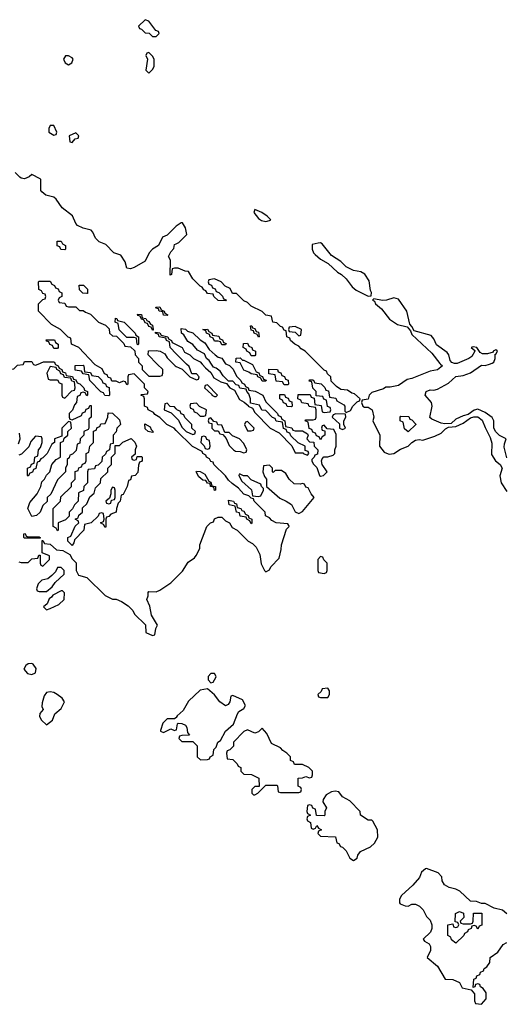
# Model space of a CAD drawing. Header units: inches. Extents: x 2601682 to 2755810, y 449311 to 584050.
# Tile 481 of 505: x 2729143 to 2731801, y 566494 to 571886. Entities that reach past the tile are written whole.
import ezdxf

# ---------------------------------------------------------------- set-up
doc = ezdxf.new("R2010")
doc.units = ezdxf.units.IN
doc.header["$MEASUREMENT"] = 0
for name, color, linetype in [('C7526', 7, 'Continuous'), ('C7527', 7, 'Continuous'), ('C7536', 7, 'Continuous'), ('C7537', 7, 'Continuous')]:
    doc.layers.add(name, color=color, linetype=linetype)

msp = doc.modelspace()

# ---------------------------------------------------------------- linework, layer by layer
at = {"layer": 'C7526', "color": 2, "elevation": 2}
for points in [[(2729057.4, 570000), (2729052.7, 569987.3), (2729034, 569970), (2729034, 569930), (2729038, 569918), (2729050, 569914), (2729066, 569930), (2729066, 569950), (2729087.3, 569972.7), (2729110, 569974), (2729130, 569994), (2729162, 569998), (2729163, 570000)], [(2729337.3, 570000), (2729338, 569998), (2729354, 569990), (2729358, 569978), (2729374, 569970), (2729378, 569958), (2729392.7, 569952.7), (2729398, 569938), (2729432.7, 569932.7), (2729438, 569918), (2729450, 569914), (2729458, 569898), (2729472.7, 569892.7), (2729494, 569870), (2729498, 569858), (2729514, 569850), (2729514, 569830), (2729510, 569826), (2729502, 569842), (2729490, 569846), (2729478, 569842), (2729472.7, 569827.3), (2729458, 569822), (2729454, 569790), (2729443.6, 569776.4), (2729432.7, 569747.3), (2729414, 569730), (2729414, 569710), (2729418, 569698), (2729430, 569694), (2729482, 569718), (2729487.3, 569732.7), (2729502, 569738), (2729507.3, 569752.7), (2729522, 569758), (2729527.3, 569772.7), (2729534, 569774), (2729534, 569710), (2729522, 569698), (2729522, 569650), (2729518, 569642), (2729494, 569630), (2729494, 569610), (2729474, 569590), (2729472.7, 569567.3), (2729458, 569562), (2729452.7, 569527.3), (2729432.7, 569507.3), (2729418, 569502), (2729412.7, 569487.3), (2729402, 569478), (2729402, 569450), (2729394, 569430), (2729394, 569410), (2729350, 569366), (2729312.7, 569287.3), (2729294, 569270), (2729292.7, 569247.3), (2729270, 569226), (2729254, 569190), (2729234, 569170), (2729210, 569166), (2729188, 569210), (2729198, 569242), (2729238, 569290), (2729258, 569330), (2729264, 569356), (2729278, 569370), (2729288.7, 569391.3), (2729308, 569410), (2729318, 569450), (2729343.1, 569476.9), (2729366, 569490), (2729366, 569570), (2729382, 569578), (2729386, 569594), (2729406, 569610), (2729406, 569630), (2729426, 569650), (2729422, 569682), (2729410, 569686), (2729374, 569650), (2729374, 569606), (2729334, 569590), (2729334, 569570), (2729318, 569562), (2729294, 569510), (2729270, 569486), (2729258, 569482), (2729250, 569466), (2729238, 569462), (2729231.6, 569428.4), (2729218, 569422), (2729212.7, 569407.3), (2729198, 569402), (2729190, 569386), (2729186, 569390), (2729186, 569430), (2729202, 569438), (2729207.3, 569452.7), (2729222, 569458), (2729226, 569490), (2729242, 569498), (2729246, 569530), (2729256.4, 569543.6), (2729266, 569570), (2729266, 569590), (2729262, 569602), (2729230, 569606), (2729203.6, 569576.4), (2729192.7, 569547.3), (2729152.7, 569507.3), (2729138, 569502)], [(2729217, 570000), (2729218, 569998), (2729230, 569994), (2729243.7, 570000)], [(2730000, 569636.9), (2729988.4, 569648.4), (2729949.1, 569669.1), (2729910, 569708), (2729883.1, 569723.1), (2729875.3, 569735.3), (2729846, 569750), (2729842, 569762), (2729826, 569770), (2729826, 569810), (2729822, 569822), (2729806, 569830), (2729810, 569834), (2729842, 569838), (2729846, 569850), (2729826, 569870), (2729826, 569890), (2729770, 569946), (2729738, 569942), (2729734, 569930), (2729734, 569890), (2729730, 569886), (2729722, 569902), (2729710, 569906), (2729690, 569898), (2729670, 569906), (2729647.3, 569907.3), (2729642, 569922), (2729627.3, 569927.3), (2729622, 569942), (2729607.3, 569947.3), (2729594.6, 569974.6), (2729556.4, 569996.4), (2729552.9, 570000)], [(2729804, 570000), (2729814, 569990), (2729814, 569970), (2729850, 569934), (2729910, 569934), (2729922, 569938), (2729926, 569950), (2729926, 569970), (2729896, 570000)], [(2729984, 570000), (2729994, 569990), (2730000, 569987.3)], [(2730000, 569755.2), (2729990, 569766), (2729967.3, 569767.3), (2729950, 569786), (2729938, 569782), (2729934, 569750), (2729972.7, 569732.7), (2730000, 569705.3)], [(2729136.4, 569563.6), (2729146, 569590), (2729142, 569622)], [(2729138, 568918), (2729150, 568914), (2729190, 568914), (2729210, 568934), (2729242, 568938), (2729247.3, 568952.7), (2729254, 568954), (2729254, 568910), (2729258, 568898), (2729270, 568894), (2729306, 568930), (2729306, 568950), (2729266, 568966), (2729266, 569034), (2729270, 569034), (2729278, 569018), (2729310, 569014), (2729343.6, 568983.6), (2729379.6, 568979.6), (2729418, 568958), (2729430, 568934), (2729451.6, 568911.6), (2729452, 568870), (2729464.7, 568844.7), (2729510.9, 568830.9), (2729610, 568732), (2729650, 568712), (2729670, 568712), (2729699.6, 568699.6), (2729736.9, 568676.9), (2729762, 568650), (2729772, 568630), (2729831.6, 568571.6), (2729834, 568530), (2729870, 568514), (2729882, 568518), (2729888.4, 568551.6), (2729898, 568570), (2729864.7, 568624.7), (2729854.6, 568674.6), (2729838, 568710), (2729846, 568730), (2729846, 568750), (2729850, 568754), (2729890, 568752), (2729910, 568762), (2729970, 568802), (2730000, 568831.5)], [(2730000, 568065.4), (2729998, 568062), (2729990, 568058), (2729950, 568058), (2729926.4, 568033.6), (2729914, 567994), (2729914, 567990), (2729930, 567982), (2729970, 568002), (2729990, 567994), (2730000, 567997.3)]]:
    msp.add_lwpolyline(points, dxfattribs=at)
for points in [[(2729630, 569826), (2729608, 569828), (2729602, 569842), (2729587.3, 569847.3), (2729526, 569910), (2729522, 569942), (2729490, 569946), (2729482, 569962), (2729447.3, 569967.3), (2729447.3, 569992.7), (2729490, 569994), (2729494, 569990), (2729498, 569958), (2729530, 569954), (2729538, 569938), (2729572, 569932), (2729592.7, 569912.7), (2729598, 569898), (2729612.7, 569892.7), (2729618, 569878), (2729632.7, 569872.7), (2729634, 569830)], [(2729310, 569986), (2729292, 569950), (2729298, 569918), (2729310, 569914), (2729350, 569914), (2729358, 569898), (2729372.7, 569892.7), (2729374, 569830), (2729378, 569818), (2729390, 569814), (2729427.3, 569852.7), (2729442, 569858), (2729446, 569870), (2729442, 569902), (2729427.3, 569907.3), (2729422, 569922), (2729387.3, 569927.3), (2729382, 569942), (2729367.3, 569947.3), (2729362, 569962), (2729346, 569970), (2729342, 569982)], [(2729350, 569086), (2729342, 569102), (2729326, 569110), (2729326, 569210), (2729366, 569250), (2729367.3, 569272.7), (2729426, 569330), (2729426, 569350), (2729446, 569370), (2729447.3, 569412.7), (2729462, 569418), (2729467.3, 569432.7), (2729482, 569438), (2729487.3, 569452.7), (2729502, 569458), (2729506, 569470), (2729506, 569510), (2729522, 569518), (2729526, 569550), (2729546, 569570), (2729547.3, 569632.7), (2729562, 569638), (2729567.3, 569652.7), (2729582, 569658), (2729587.3, 569672.7), (2729610, 569674), (2729626, 569710), (2729627.3, 569732.7), (2729650, 569732), (2729690, 569694), (2729694, 569670), (2729674, 569650), (2729671.6, 569628.4), (2729654, 569610), (2729654, 569566), (2729638, 569562), (2729634, 569530), (2729618, 569522), (2729612.7, 569507.3), (2729594, 569490), (2729592.7, 569467.3), (2729572.7, 569447.3), (2729558, 569442), (2729552.7, 569427.3), (2729518, 569422), (2729514, 569410), (2729514, 569350), (2729494, 569330), (2729492.7, 569307.3), (2729464.7, 569295.3), (2729462, 569250), (2729442, 569230), (2729432.7, 569207.3), (2729414, 569190), (2729412.7, 569167.3), (2729392.7, 569147.3), (2729354, 569130), (2729354, 569090)], [(2729870, 569626), (2729846, 569630), (2729830, 569646), (2729827.3, 569672.7), (2729856.9, 569656.9), (2729862, 569642), (2729874, 569630)], [(2729770, 569474), (2729782, 569478), (2729786, 569494), (2729810, 569494), (2729814, 569490), (2729812.7, 569472.7), (2729810, 569466), (2729798, 569462), (2729792.7, 569447.3), (2729790, 569406), (2729774, 569390), (2729754, 569386), (2729750, 569366), (2729738, 569362), (2729732, 569330), (2729710, 569286), (2729698, 569282), (2729692, 569250), (2729682, 569238), (2729672, 569210), (2729671, 569189), (2729642, 569178), (2729630, 569166), (2729618, 569162), (2729614, 569150), (2729614, 569110), (2729610, 569106), (2729602, 569122), (2729586, 569130), (2729602, 569138), (2729606, 569150), (2729602, 569182), (2729590, 569186), (2729578, 569182), (2729572.7, 569167.3), (2729534, 569130), (2729498, 569122), (2729494, 569090), (2729442, 569038), (2729439.6, 569020.4), (2729430, 569006), (2729406, 569030), (2729406, 569050), (2729422, 569058), (2729447.3, 569112.7), (2729466, 569130), (2729462, 569142), (2729446, 569150), (2729462, 569158), (2729467.3, 569172.7), (2729486, 569190), (2729487.3, 569212.7), (2729510, 569234), (2729527.3, 569272.7), (2729550, 569294), (2729558, 569322), (2729586, 569350), (2729587.3, 569372.7), (2729626, 569410), (2729626, 569430), (2729646, 569450), (2729646, 569490), (2729666, 569510), (2729666, 569554), (2729690, 569554), (2729707.3, 569572.7), (2729752.7, 569592.7), (2729772.7, 569572.7), (2729782, 569550), (2729774, 569530), (2729774, 569506), (2729754, 569490), (2729758, 569478)], [(2729650, 569326), (2729642, 569310), (2729642, 569290), (2729634, 569266), (2729614, 569250), (2729618, 569238), (2729630, 569234), (2729642, 569238), (2729646, 569254), (2729662, 569258), (2729666, 569270), (2729666, 569310), (2729662, 569322)], [(2729190, 569054), (2729250, 569054), (2729254, 569050), (2729254, 569046), (2729250, 569046), (2729170, 569046), (2729166, 569050), (2729166, 569070), (2729172.7, 569072.7), (2729178, 569058)], [(2729370, 568886), (2729350, 568886), (2729338, 568862), (2729318, 568842), (2729296, 568824), (2729263.6, 568816.4), (2729243.6, 568796.4), (2729234, 568770), (2729238, 568758), (2729250, 568754), (2729290, 568754), (2729320.4, 568779.6), (2729336.4, 568803.6), (2729386, 568850), (2729386, 568870)], [(2729378, 568758), (2729370, 568758), (2729324.7, 568735.3), (2729316.9, 568723.1), (2729304.7, 568715.3), (2729292.7, 568687.3), (2729274, 568670), (2729290, 568654), (2729310, 568662), (2729356.4, 568683.6), (2729386, 568710), (2729387.3, 568747.3)], [(2729210, 568361.2), (2729190, 568359.3), (2729176, 568350), (2729166, 568330), (2729185.2, 568305.2), (2729210, 568300.7), (2729228.7, 568310), (2729232.5, 568332.5), (2729217, 568357)], [(2729310, 568205.2), (2729290, 568202), (2729277.3, 568182.7), (2729265.4, 568145.4), (2729264.7, 568124.7), (2729271.6, 568108.4), (2729252.7, 568087.3), (2729252, 568070), (2729262, 568050), (2729290, 568024.7), (2729322, 568050), (2729335.3, 568084.7), (2729370, 568114), (2729388, 568150), (2729375.3, 568170), (2729348.7, 568190), (2729330, 568201.2)]]:
    msp.add_lwpolyline(points, close=True, dxfattribs=at)
at = {"layer": 'C7527', "color": 2, "elevation": 2}
for points in [[(2729830, 571886), (2729794, 571850), (2729798, 571838), (2729810, 571834), (2729830, 571814), (2729852, 571812), (2729870, 571794), (2729890, 571794), (2729906, 571810), (2729902, 571822), (2729887.3, 571827.3), (2729850, 571878)], [(2729410, 571688), (2729392.7, 571687.3), (2729382, 571670), (2729392, 571650), (2729410, 571638), (2729428, 571650), (2729435.3, 571670), (2729430, 571678)], [(2729850, 571706), (2729838, 571702), (2729834, 571690), (2729842, 571670), (2729834, 571610), (2729850, 571594), (2729870, 571614), (2729878, 571630), (2729878, 571670), (2729870, 571686)], [(2729330, 571306), (2729310, 571306), (2729302, 571290), (2729302, 571270), (2729330, 571254), (2729342, 571258), (2729346, 571270)], [(2729450, 571266), (2729414, 571250), (2729418, 571218), (2729430, 571214), (2729447.3, 571232.7), (2729462, 571238), (2729466, 571250)], [(2729390, 570626), (2729368.4, 570628.4), (2729362, 570642), (2729347.3, 570647.3), (2729347.3, 570672.7), (2729370, 570674), (2729378, 570658), (2729394, 570650), (2729394, 570630)], [(2729510, 570386), (2729488.7, 570388.7), (2729470, 570406), (2729468, 570432), (2729491.6, 570431.6), (2729514, 570410), (2729514, 570386)], [(2729950, 570266), (2729930, 570268), (2729926, 570286), (2729906, 570290), (2729902, 570302), (2729890, 570306), (2729888, 570312), (2729910, 570314), (2729918, 570298), (2729934, 570290), (2729938, 570278), (2729954, 570270)], [(2729870, 570186), (2729862, 570202), (2729850, 570206), (2729842, 570222), (2729830, 570226), (2729822, 570242), (2729810, 570246), (2729802, 570262), (2729790, 570266), (2729787.3, 570272.7), (2729810, 570272), (2729814, 570254), (2729834, 570250), (2729838, 570238), (2729850, 570234), (2729858, 570218), (2729870, 570214), (2729874, 570190), (2729874, 570186)], [(2729790, 570106), (2729786, 570110), (2729782, 570142), (2729770, 570146), (2729730, 570146), (2729687.3, 570187.3), (2729682, 570222), (2729666, 570230), (2729668, 570252), (2729674, 570250), (2729678, 570238), (2729714, 570230), (2729774, 570170), (2729778, 570158), (2729794, 570150), (2729794, 570110)], [(2729330, 570086), (2729322, 570102), (2729307.3, 570107.3), (2729302, 570122), (2729290, 570126), (2729287.3, 570132.7), (2729332.7, 570132.7), (2729338, 570118), (2729354, 570110), (2729354, 570090), (2729350, 570086)]]:
    msp.add_lwpolyline(points, close=True, dxfattribs=at)
for points in [[(2730000, 570754.5), (2729991.6, 570748.4), (2729950, 570706), (2729925.4, 570694.6), (2729902, 570650), (2729870, 570628.7), (2729851.3, 570610), (2729830, 570564), (2729770, 570528.7), (2729750, 570522), (2729730, 570526), (2729720.2, 570560.2), (2729696, 570596), (2729658, 570610), (2729614, 570654), (2729578, 570670), (2729558, 570690), (2729543.1, 570723.1), (2729533.6, 570733.6), (2729490, 570744), (2729459, 570759), (2729449.2, 570769.2), (2729432.7, 570812.7), (2729375.5, 570855.5), (2729343.2, 570903.2), (2729330, 570913.2), (2729285.2, 570925.2), (2729263.1, 570943.1), (2729258, 570950), (2729258, 571010), (2729254.6, 571014.6), (2729210, 571038), (2729195.3, 571024.7), (2729170, 571015.3), (2729150, 571018), (2729143.1, 571023.1), (2729118, 571050)], [(2730000, 570526), (2729990, 570526), (2729978, 570522), (2729974, 570490), (2729967.3, 570487.3), (2729968, 570570), (2729958, 570590), (2729970, 570614), (2729987.3, 570632.7), (2729990, 570654), (2730000, 570658.7)], [(2729552.9, 570000), (2729466, 570090), (2729426, 570110), (2729422, 570142), (2729407.3, 570147.3), (2729366, 570190), (2729316.4, 570216.4), (2729246, 570290), (2729246, 570330), (2729270, 570354), (2729282, 570358), (2729286, 570370), (2729282, 570382), (2729270, 570386), (2729262, 570402), (2729248.4, 570408.4), (2729246, 570450), (2729250, 570454), (2729310, 570454), (2729318, 570438), (2729334, 570430), (2729338, 570418), (2729352.7, 570412.7), (2729358, 570398), (2729374, 570390), (2729374, 570370), (2729358, 570362), (2729354, 570350), (2729358, 570338), (2729390, 570334), (2729398, 570318), (2729410, 570314), (2729450, 570314), (2729470, 570294), (2729490, 570294), (2729503.6, 570283.6), (2729530, 570274), (2729574, 570230), (2729612.7, 570212.7), (2729632.7, 570192.7), (2729634, 570170), (2729650, 570154), (2729672.7, 570152.7), (2729712.7, 570112.7), (2729718, 570098), (2729750, 570094), (2729772.7, 570072.7), (2729774, 570050), (2729794, 570030), (2729794, 570010), (2729804, 570000)], [(2730000, 570056), (2729966, 570090), (2729962, 570122), (2729946, 570130), (2729942, 570142), (2729906, 570150), (2729902, 570162), (2729886, 570170), (2729886, 570174), (2729910, 570172), (2729918, 570158), (2729954, 570150), (2729958, 570138), (2729974, 570130), (2729978, 570118), (2730000, 570107)], [(2729896, 570000), (2729846, 570050), (2729847.3, 570072.7), (2729890, 570074), (2729911.6, 570071.6), (2729936.9, 570056.9), (2729950, 570034), (2729984, 570000)], [(2729163, 570000), (2729170, 570014), (2729210, 570014), (2729217, 570000)], [(2729243.7, 570000), (2729272.7, 570012.7), (2729327.3, 570012.7), (2729334, 570010), (2729337.3, 570000)]]:
    msp.add_lwpolyline(points, dxfattribs=at)
at = {"layer": 'C7536', "color": 2, "elevation": 2}
for points in [[(2730000, 569987.3), (2730032.7, 569972.7), (2730074, 569930), (2730110, 569914), (2730122, 569918), (2730126, 569930), (2730110, 569946), (2730086, 569946), (2730070, 569986), (2730056, 570000)], [(2730141.8, 570000), (2730159.6, 569979.6), (2730190, 569954), (2730204.7, 569924.7), (2730243.6, 569903.6), (2730274, 569894), (2730294, 569870), (2730318, 569858), (2730345.4, 569805.4), (2730372, 569792), (2730394, 569774), (2730394, 569770), (2730418, 569758), (2730430, 569734), (2730514, 569650), (2730563.6, 569623.6), (2730632.7, 569552.7), (2730650, 569514), (2730694, 569514), (2730694, 569510), (2730718, 569502), (2730726, 569510), (2730722, 569522), (2730706, 569526), (2730706, 569550), (2730668, 569568), (2730627.3, 569607.3), (2730622, 569622), (2730607.3, 569627.3), (2730602, 569642), (2730587.3, 569647.3), (2730582, 569682), (2730547.3, 569687.3), (2730542, 569702), (2730527.3, 569707.3), (2730490, 569746), (2730468, 569748), (2730455.3, 569775.3), (2730406, 569786), (2730406, 569810), (2730398, 569838), (2730386, 569850), (2730382, 569862), (2730347.3, 569867.3), (2730342, 569882), (2730327.3, 569887.3), (2730310, 569906), (2730286, 569906), (2730256.4, 569936.4), (2730240.4, 569960.4), (2730218, 569978), (2730203.1, 569983.1), (2730192.9, 570000)], [(2730274.2, 570000), (2730291.6, 569991.6), (2730311.3, 569971.3), (2730330, 569934), (2730354, 569910), (2730358, 569898), (2730374, 569890), (2730378, 569878), (2730394, 569870), (2730398, 569858), (2730431.6, 569851.6), (2730474, 569830), (2730490, 569794), (2730554, 569730), (2730558, 569718), (2730572.7, 569712.7), (2730578, 569698), (2730594, 569690), (2730598, 569658), (2730631.6, 569651.6), (2730638, 569638), (2730650, 569634), (2730690, 569634), (2730718, 569618), (2730722, 569610), (2730714, 569590), (2730730, 569574), (2730752.7, 569572.7), (2730754, 569550), (2730774, 569530), (2730772.7, 569507.3), (2730758, 569502), (2730754, 569490), (2730742, 569478), (2730742, 569470), (2730750, 569454), (2730770, 569434), (2730784.7, 569390), (2730790, 569386), (2730806, 569390), (2730826, 569410), (2730799, 569450), (2730795.3, 569470), (2730798, 569482), (2730808.4, 569491.6), (2730830, 569491.3), (2730859, 569501), (2730868, 569510), (2730868, 569530), (2730875.3, 569550), (2730874.6, 569614.6), (2730862, 569642), (2730826, 569646), (2730810, 569666), (2730798, 569662), (2730794, 569650), (2730798, 569638), (2730814, 569634), (2730814, 569610), (2730798, 569602), (2730790, 569586), (2730782, 569602), (2730767.3, 569607.3), (2730762, 569622), (2730747.3, 569627.3), (2730742, 569642), (2730727.3, 569647.3), (2730722, 569682), (2730706, 569690), (2730710, 569694), (2730750, 569694), (2730762, 569698), (2730766, 569710), (2730766, 569750), (2730762, 569762), (2730727.3, 569767.3), (2730722, 569782), (2730687.3, 569787.3), (2730682, 569802), (2730666, 569810), (2730667.3, 569832.7), (2730732.7, 569832.7), (2730738, 569818), (2730754, 569814), (2730758, 569778), (2730792.7, 569772.7), (2730798, 569738), (2730810, 569734), (2730842, 569738), (2730846, 569750), (2730842, 569762), (2730827.3, 569767.3), (2730822, 569802), (2730807.3, 569807.3), (2730802, 569822), (2730766, 569826), (2730766, 569850), (2730747.3, 569867.3), (2730742, 569902), (2730727.3, 569907.3), (2730730, 569914), (2730750, 569914), (2730758, 569898), (2730792.7, 569892.7), (2730812.7, 569872.7), (2730818, 569858), (2730832.7, 569852.7), (2730838, 569818), (2730872.7, 569812.7), (2730878, 569798), (2730916.9, 569776.9), (2730922, 569770), (2730922, 569742), (2730930, 569734), (2730954, 569746), (2730966, 569770), (2730990, 569794), (2731002, 569798), (2731006, 569810), (2730976.4, 569836.4), (2730960.4, 569840.4), (2730936.4, 569856.4), (2730900.4, 569860.4), (2730876.4, 569876.4), (2730847.3, 569907.3), (2730846, 569930), (2730827.3, 569947.3), (2730822, 569962), (2730810, 569966), (2730776, 570000)], [(2730414, 570000), (2730418, 569998), (2730438, 569958), (2730452.7, 569952.7), (2730458, 569938), (2730472.7, 569932.7), (2730478, 569918), (2730492.7, 569912.7), (2730490, 569906), (2730470, 569906), (2730462, 569922), (2730446, 569930), (2730442, 569942), (2730410, 569946), (2730396.4, 569956.4), (2730370, 569966), (2730353, 570000)], [(2731445.7, 570000), (2731458, 569990), (2731430.7, 569969.3), (2731390, 569960.9), (2731290, 569921.2), (2731264.5, 569915.5), (2731216.8, 569883.2), (2731170, 569873.2), (2731146.8, 569873.2), (2731134.8, 569865.2), (2731070, 569844), (2731056, 569830), (2731050, 569808), (2731018, 569802), (2731014, 569790), (2731022, 569770), (2731030, 569764.7), (2731050, 569764.7), (2731072, 569750), (2731081, 569710), (2731076, 569690), (2731114.8, 569610), (2731112, 569550), (2731138, 569518), (2731150, 569511.3), (2731166, 569506), (2731190, 569510.8), (2731226.8, 569533.2), (2731269.5, 569550.5), (2731290, 569571), (2731310, 569582.8), (2731330, 569586.8), (2731350, 569582.8), (2731415.5, 569604.5), (2731450, 569621), (2731474, 569646), (2731490, 569654), (2731530, 569658), (2731570, 569676), (2731610, 569706), (2731628, 569712), (2731651.3, 569711.3), (2731673.7, 569693.7), (2731690, 569652), (2731718.8, 569598.8), (2731726.4, 569566.4), (2731724.9, 569504.9), (2731746.8, 569470), (2731772, 569450), (2731784.7, 569430), (2731771.1, 569388.9), (2731778.8, 569350), (2731810, 569302)], [(2731810, 569486), (2731795.3, 569544.7), (2731796.4, 569563.6), (2731806, 569590), (2731769.1, 569609.1), (2731748.7, 569628.7), (2731739, 569650), (2731739, 569690), (2731730, 569708), (2731690, 569735.3), (2731650, 569752.7), (2731630, 569748), (2731596.9, 569723.1), (2731570, 569717.2), (2731530, 569699), (2731504.7, 569675.3), (2731470, 569673.2), (2731450, 569677.2), (2731398, 569698), (2731388.4, 569708.4), (2731400.9, 569770), (2731397.2, 569790), (2731362, 569830), (2731368.7, 569850), (2731390, 569858.8), (2731410, 569857.3), (2731430, 569862.8), (2731490, 569896), (2731530, 569932), (2731570, 569938), (2731610, 569951.3), (2731670, 569994), (2731690, 569992), (2731715.3, 570000)], [(2730000, 569705.3), (2730012.7, 569692.7), (2730030, 569654), (2730054, 569630), (2730090, 569614), (2730102, 569618), (2730106, 569630), (2730086, 569650), (2730086, 569670), (2730047.3, 569707.3), (2730042, 569722), (2730027.3, 569727.3), (2730022, 569742), (2730007.3, 569747.3), (2730000, 569755.2)], [(2730000, 568831.5), (2730034.6, 568865.4), (2730065.2, 568914.8), (2730100.4, 568939.6), (2730109, 568951), (2730128, 568990), (2730128.9, 569011.1), (2730168, 569110), (2730188, 569130), (2730203.1, 569136.9), (2730210, 569152), (2730230, 569162), (2730250, 569162), (2730270, 569142), (2730291.1, 569131.1), (2730305.4, 569105.4), (2730334, 569090), (2730394, 569030), (2730416.9, 569016.9), (2730436.9, 568996.9), (2730456.9, 568956.9), (2730465.4, 568905.4), (2730482, 568870), (2730490, 568862), (2730510, 568874), (2730518, 568890), (2730563.1, 568936.9), (2730574.6, 568985.4), (2730575.3, 569010), (2730603.1, 569096.9), (2730618, 569110), (2730616.4, 569116.4), (2730610, 569126), (2730546, 569130), (2730523.1, 569143.1), (2730510, 569158), (2730488.7, 569168.7), (2730486, 569190), (2730426, 569250), (2730422, 569262), (2730410, 569266), (2730398, 569278), (2730370, 569288), (2730340.4, 569320.4), (2730305.6, 569345.6), (2730285.2, 569365.2), (2730270, 569388), (2730206, 569450), (2730202, 569462), (2730190, 569466), (2730182, 569482), (2730166, 569490), (2730162, 569502), (2730146, 569510), (2730142, 569522), (2730088.9, 569548.9), (2730000, 569636.9)], [(2730000, 567997.3), (2730002, 567998), (2730006, 568030), (2730010, 568034), (2730030, 568032), (2730050, 568022), (2730058, 568010), (2730062, 567982), (2730072, 567968), (2730030, 567966), (2730018, 567962), (2730014, 567950), (2730030, 567934), (2730090, 567934), (2730114, 567910), (2730114, 567850), (2730132.7, 567832.7), (2730170, 567834), (2730182, 567838), (2730186, 567850), (2730202, 567858), (2730206, 567890), (2730218, 567902), (2730228, 567930), (2730242, 567938), (2730269.3, 567990.7), (2730312.7, 568027.3), (2730334.6, 568085.4), (2730343.1, 568096.9), (2730370, 568114), (2730378, 568130), (2730362, 568162), (2730310, 568186), (2730298, 568182), (2730294, 568150), (2730283.6, 568136.4), (2730270, 568128.7), (2730238, 568150), (2730209.2, 568189.2), (2730170, 568222), (2730130, 568214), (2730066.2, 568153.8), (2730036.8, 568103.2), (2730005.4, 568074.6), (2730000, 568065.4)], [(2731810, 566988.7), (2731786, 567010), (2731740.4, 567020.4), (2731690, 567046), (2731670, 567046), (2731643.6, 567056.4), (2731610, 567058), (2731552.7, 567112.7), (2731530, 567124), (2731493.6, 567133.6), (2731468.7, 567148.7), (2731455.3, 567170), (2731452.9, 567192.9), (2731433.6, 567213.6), (2731370, 567238), (2731363.6, 567236.4), (2731342, 567218), (2731330.9, 567189.1), (2731294, 567146), (2731232, 567090), (2731222, 567070), (2731222, 567050), (2731224.7, 567044.7), (2731252.7, 567032.7), (2731270, 567032), (2731290, 567042), (2731310, 567042), (2731331.1, 567031.1), (2731351.1, 567011.1), (2731370, 566974), (2731390, 566954), (2731398, 566930), (2731398, 566910), (2731391.3, 566888.7), (2731352, 566850), (2731359.6, 566839.6), (2731384.7, 566824.7), (2731392, 566810), (2731391.6, 566788.4), (2731374, 566750), (2731430, 566702), (2731471.6, 566631.6), (2731514, 566630), (2731550, 566614), (2731564.7, 566584.7), (2731614, 566574), (2731631.6, 566551.6), (2731632.7, 566512.7), (2731638, 566498), (2731670, 566494), (2731696.4, 566523.6), (2731696.4, 566556.4), (2731680.4, 566580.4), (2731666, 566590), (2731662, 566602), (2731650, 566606), (2731638, 566602), (2731634, 566590), (2731626, 566586), (2731628.4, 566631.6), (2731642, 566638), (2731646, 566650), (2731662, 566658), (2731666, 566670), (2731682, 566678), (2731686, 566690), (2731700.4, 566699.6), (2731716.4, 566723.6), (2731718, 566750), (2731760.4, 566779.6), (2731790, 566822), (2731810, 566832)]]:
    msp.add_lwpolyline(points, dxfattribs=at)
for points in [[(2730590, 569886), (2730582, 569902), (2730547.3, 569907.3), (2730542, 569942), (2730507.3, 569947.3), (2730507.3, 569972.7), (2730554, 569970), (2730558, 569958), (2730572.7, 569952.7), (2730578, 569938), (2730592.7, 569932.7), (2730598, 569918), (2730612.7, 569912.7), (2730614, 569890), (2730610, 569886)], [(2730170, 569886), (2730158, 569882), (2730154, 569870), (2730194, 569834), (2730194, 569830), (2730210, 569822), (2730218, 569822), (2730226, 569830)], [(2730630, 569766), (2730607.3, 569767.3), (2730602, 569782), (2730587.3, 569787.3), (2730582, 569802), (2730566, 569810), (2730567.3, 569832.7), (2730592.7, 569832.7), (2730598, 569818), (2730612.7, 569812.7), (2730618, 569798), (2730632.7, 569792.7), (2730634, 569770)], [(2730110, 569786), (2730078, 569782), (2730074, 569770), (2730078, 569758), (2730092.7, 569752.7), (2730098, 569738), (2730112.7, 569732.7), (2730130, 569714), (2730150, 569714), (2730162, 569718), (2730166, 569750), (2730127.3, 569767.3)], [(2730872.7, 569727.3), (2730858, 569722), (2730854, 569710), (2730892.7, 569672.7), (2730894, 569650), (2730910, 569642), (2730926, 569650), (2730918, 569670), (2730918, 569690), (2730928, 569710), (2730926, 569726)], [(2730190, 569706), (2730178, 569702), (2730174, 569690), (2730178, 569678), (2730194, 569674), (2730194, 569650), (2730210, 569634), (2730230, 569634), (2730238, 569618), (2730254, 569614), (2730272.7, 569592.7), (2730290, 569554), (2730314, 569530), (2730323.6, 569523.6), (2730350, 569522), (2730370, 569514), (2730382, 569518), (2730386, 569530), (2730370, 569566), (2730346, 569590), (2730307.3, 569607.3), (2730290, 569626), (2730266, 569626), (2730250, 569666), (2730227.3, 569667.3), (2730222, 569682), (2730206, 569686)], [(2730390, 569686), (2730378, 569682), (2730374, 569670), (2730390, 569634), (2730410, 569634), (2730422, 569638), (2730426, 569650)], [(2731270, 569629), (2731250, 569646), (2731242, 569682), (2731226, 569690), (2731226, 569710), (2731230, 569714), (2731272.7, 569712.7), (2731278, 569698), (2731290, 569694), (2731311.6, 569671.6), (2731311.6, 569668.4)], [(2730150, 569606), (2730138, 569602), (2730134, 569570), (2730152.7, 569552.7), (2730158, 569538), (2730170, 569534), (2730182, 569538), (2730186, 569550), (2730182, 569582), (2730167.3, 569587.3), (2730162, 569602)], [(2730210, 569308), (2730206, 569326), (2730188, 569330), (2730186, 569346), (2730170, 569348), (2730162, 569362), (2730144.7, 569364.7), (2730123.1, 569383.1), (2730108, 569410), (2730110, 569414), (2730131.6, 569411.6), (2730156.9, 569396.9), (2730178, 569358), (2730190, 569354), (2730194, 569334), (2730214, 569330), (2730214, 569310)], [(2730350, 569398), (2730343.6, 569396.4), (2730342, 569390), (2730359.6, 569359.6), (2730411.6, 569311.6), (2730418, 569278), (2730450, 569274), (2730462, 569278), (2730478, 569310), (2730478, 569318), (2730466, 569330), (2730462, 569342), (2730410, 569366), (2730390, 569388), (2730367.3, 569387.3)], [(2730510, 569446), (2730478, 569442), (2730474, 569410), (2730483.6, 569383.6), (2730494, 569370), (2730494, 569330), (2730566, 569266), (2730602, 569250), (2730630.6, 569230.6), (2730651.6, 569191.6), (2730670, 569182), (2730690, 569192), (2730755.3, 569270), (2730738, 569290), (2730722, 569322), (2730710, 569326), (2730702, 569342), (2730690, 569346), (2730678, 569342), (2730644.7, 569344.7), (2730618, 569370), (2730600.4, 569400.4), (2730576.4, 569416.4), (2730542, 569418), (2730530, 569406), (2730526, 569410), (2730526, 569430)], [(2730410, 569126), (2730402, 569142), (2730386, 569150), (2730382, 569162), (2730350, 569168), (2730346, 569186), (2730328.9, 569188.9), (2730322, 569222), (2730288.9, 569228.9), (2730286, 569254), (2730314, 569250), (2730318, 569238), (2730330, 569234), (2730334, 569214), (2730354, 569210), (2730358, 569198), (2730370, 569194), (2730378, 569178), (2730394, 569170), (2730398, 569158), (2730414, 569150), (2730414, 569130)], [(2730790, 568946), (2730774, 568930), (2730774, 568870), (2730778, 568858), (2730810, 568854), (2730822, 568858), (2730826, 568870), (2730826, 568910), (2730807.3, 568927.3), (2730802, 568942)], [(2730210, 568306), (2730190, 568306), (2730174, 568290), (2730174, 568270), (2730190, 568254), (2730202, 568258), (2730216.4, 568283.6), (2730218, 568290)], [(2730830, 568226), (2730798, 568222), (2730792.7, 568207.3), (2730774, 568190), (2730778, 568178), (2730790, 568174), (2730830, 568174), (2730838, 568190), (2730838, 568210)], [(2730470, 568006), (2730450, 567986), (2730430, 567978), (2730390, 567998), (2730370, 567988), (2730314, 567930), (2730312.7, 567907.3), (2730292.7, 567887.3), (2730278, 567882), (2730274, 567870), (2730278, 567838), (2730310, 567834), (2730334, 567810), (2730338, 567798), (2730354, 567790), (2730354, 567770), (2730370, 567754), (2730411.6, 567751.6), (2730452.7, 567732.7), (2730454, 567686), (2730430, 567686), (2730414, 567670), (2730414, 567650), (2730422, 567642), (2730430, 567642), (2730446, 567650), (2730490, 567694), (2730550, 567694), (2730554, 567690), (2730558, 567658), (2730570, 567654), (2730670, 567654), (2730682, 567658), (2730686, 567670), (2730682, 567682), (2730668, 567688), (2730667.3, 567732.7), (2730690, 567734), (2730710, 567742), (2730730, 567734), (2730742, 567738), (2730746, 567750), (2730746, 567770), (2730726, 567790), (2730690, 567808), (2730647.3, 567807.3), (2730642, 567822), (2730626, 567830), (2730626, 567850), (2730606, 567870), (2730583.1, 567883.1), (2730570, 567898), (2730522, 567922), (2730496.4, 567976.4)], [(2730870, 567662), (2730850, 567658), (2730819.6, 567640.4), (2730803.6, 567616.4), (2730802, 567602), (2730822, 567570), (2730814, 567550), (2730814, 567530), (2730810, 567526), (2730767.3, 567527.3), (2730762, 567562), (2730747.3, 567567.3), (2730742, 567582), (2730730, 567586), (2730718, 567582), (2730714, 567550), (2730718, 567538), (2730734, 567530), (2730718, 567522), (2730714, 567510), (2730718, 567498), (2730734, 567490), (2730738, 567458), (2730750, 567454), (2730762, 567458), (2730770, 567474), (2730778, 567458), (2730794, 567450), (2730778, 567442), (2730774, 567430), (2730790, 567414), (2730871.1, 567411.1), (2730878, 567378), (2730890, 567374), (2730898, 567358), (2730910, 567354), (2730930, 567334), (2730950, 567294), (2730970, 567282), (2730990, 567294), (2730994, 567310), (2731008.7, 567330), (2731063.7, 567356.3), (2731084.1, 567375.9), (2731104, 567410), (2731102, 567450), (2731076.5, 567496.5), (2731070, 567502), (2731050, 567502), (2731008.9, 567528.9), (2731006, 567550), (2730950, 567608), (2730909.3, 567629.3), (2730890, 567658)], [(2731570, 566934), (2731610, 566934), (2731622, 566938), (2731626, 566950), (2731627.3, 566992.7), (2731672.7, 566992.7), (2731672.7, 566927.3), (2731658, 566922), (2731650, 566906), (2731642, 566922), (2731630, 566926), (2731618, 566922), (2731614, 566910), (2731598, 566902), (2731594, 566890), (2731578, 566882), (2731574, 566870), (2731530, 566828), (2731507.3, 566847.3), (2731502, 566862), (2731486, 566870), (2731486, 566930), (2731514, 566934), (2731518, 566918), (2731530, 566914), (2731542, 566918), (2731546, 566930), (2731542, 566942), (2731526, 566946), (2731528.9, 566991.1), (2731550, 567002), (2731572.7, 566992.7), (2731574, 566970), (2731554, 566950), (2731558, 566938)]]:
    msp.add_lwpolyline(points, close=True, dxfattribs=at)
at = {"layer": 'C7537', "color": 2, "elevation": 2}
for points in [[(2730430, 570846), (2730424.7, 570830), (2730450, 570798), (2730467.1, 570787.1), (2730490, 570781), (2730510, 570786), (2730518, 570790), (2730498, 570810), (2730468, 570830)], [(2730790, 570664), (2730776.9, 570663.1), (2730744.7, 570655.3), (2730744.7, 570630), (2730751, 570610), (2730759.8, 570599.8), (2730790, 570574.8), (2730830.6, 570550.6), (2730883, 570503), (2730904.7, 570490), (2730930, 570466), (2730963.4, 570423.4), (2730985.2, 570405.2), (2731050, 570372), (2731066, 570374), (2731068, 570392), (2731062.7, 570402.7), (2731056.2, 570456.2), (2731032.3, 570492.3), (2731010, 570505.2), (2730970, 570513.2), (2730930, 570533.2), (2730901.5, 570561.5), (2730850, 570594), (2730799.3, 570659.3)], [(2730450, 570148), (2730442, 570162), (2730426, 570170), (2730422, 570182), (2730410, 570186), (2730406, 570210), (2730414, 570210), (2730418, 570198), (2730430, 570194), (2730438, 570178), (2730450, 570174), (2730454, 570150)], [(2730650, 570206), (2730618, 570202), (2730614, 570190), (2730618, 570178), (2730650, 570174), (2730670, 570154), (2730682, 570158), (2730686, 570190)], [(2730250, 570106), (2730242, 570122), (2730230, 570126), (2730210, 570126), (2730202, 570142), (2730186, 570150), (2730182, 570162), (2730166, 570170), (2730162, 570182), (2730146, 570190), (2730170, 570192), (2730178, 570178), (2730194, 570170), (2730198, 570158), (2730232.7, 570152.7), (2730238, 570138), (2730252.7, 570132.7), (2730258, 570118), (2730272.7, 570112.7), (2730270, 570106)], [(2730410, 570046), (2730402, 570062), (2730386, 570070), (2730382, 570082), (2730366, 570090), (2730367.3, 570112.7), (2730390, 570114), (2730398, 570098), (2730414, 570090), (2730418, 570078), (2730434, 570070), (2730434, 570050), (2730430, 570046)]]:
    msp.add_lwpolyline(points, close=True, dxfattribs=at)
for points in [[(2730000, 570658.7), (2730014.6, 570665.4), (2730058, 570710), (2730050, 570746), (2730034, 570774), (2730026.4, 570773.6), (2730000, 570754.5)], [(2730776, 570000), (2730706, 570070), (2730683.1, 570083.1), (2730670, 570098), (2730648.7, 570108.7), (2730626, 570130), (2730622, 570142), (2730606, 570150), (2730602, 570182), (2730590, 570186), (2730582, 570202), (2730570, 570206), (2730550, 570226), (2730528.9, 570228.9), (2730522, 570262), (2730490, 570268), (2730470, 570288), (2730410, 570318), (2730390, 570338), (2730370, 570346), (2730330, 570386), (2730307.3, 570387.3), (2730294.6, 570414.6), (2730267.3, 570427.3), (2730246, 570450), (2730210, 570466), (2730178, 570462), (2730174, 570450), (2730178, 570438), (2730192.7, 570432.7), (2730198, 570418), (2730212.7, 570412.7), (2730218, 570398), (2730232.7, 570392.7), (2730252.7, 570372.7), (2730258, 570358), (2730272.7, 570352.7), (2730270, 570346), (2730228.4, 570348.4), (2730206, 570370), (2730202, 570382), (2730170, 570386), (2730162, 570402), (2730150, 570406), (2730142, 570422), (2730130, 570426), (2730090, 570466), (2730067.3, 570507.3), (2730048.4, 570508.4), (2730010, 570526), (2730000, 570526)], [(2731715.3, 570000), (2731730, 570004.7), (2731738, 570010), (2731746, 570030), (2731746, 570054), (2731750, 570054), (2731758, 570070), (2731755.3, 570075.3), (2731750, 570078), (2731734, 570070), (2731734, 570066), (2731703.6, 570056.4), (2731676.4, 570056.4), (2731663.1, 570063.1), (2731646, 570090), (2731625.4, 570094.6), (2731614, 570090), (2731634, 570074), (2731634, 570070), (2731618, 570042), (2731602, 570030), (2731536.8, 570003.2), (2731522.7, 570002.7), (2731509.1, 570009.1), (2731500.1, 570020.1), (2731492.7, 570050), (2731482.9, 570062.9), (2731425.2, 570105.2), (2731410, 570138), (2731396, 570156), (2731302, 570182), (2731290, 570206), (2731278, 570218), (2731262.7, 570290), (2731215.6, 570355.6), (2731190, 570362.7), (2731150, 570349.4), (2731129.1, 570349.1), (2731082, 570358), (2731074, 570350), (2731084.7, 570344.7), (2731091.3, 570330), (2731123.4, 570303.4), (2731166.4, 570246.4), (2731210, 570217.3), (2731263.6, 570203.6), (2731282, 570182), (2731290, 570162), (2731399.1, 570059.1), (2731442.5, 570002.5), (2731445.7, 570000)], [(2730192.9, 570000), (2730180.4, 570020.4), (2730166, 570030), (2730155.3, 570055.3), (2730116.4, 570076.4), (2730090, 570108), (2730063.1, 570123.1), (2730040.4, 570160.4), (2730028, 570170), (2730026, 570194), (2730050, 570192), (2730061, 570181), (2730091.3, 570171.3), (2730130, 570132), (2730156, 570116), (2730179.6, 570079.6), (2730212, 570050), (2730230, 570038), (2730250, 570032), (2730270, 570002), (2730274.2, 570000)], [(2730000, 570107), (2730031.3, 570091.3), (2730044.7, 570064.7), (2730074, 570050), (2730094, 570030), (2730131.6, 570011.6), (2730141.8, 570000)], [(2730056, 570000), (2730000, 570056)], [(2730353, 570000), (2730350, 570006), (2730326, 570010), (2730327.3, 570032.7), (2730350, 570034), (2730362, 570022), (2730370, 570022), (2730414, 570000)]]:
    msp.add_lwpolyline(points, dxfattribs=at)

doc.saveas('drawing.dxf')
